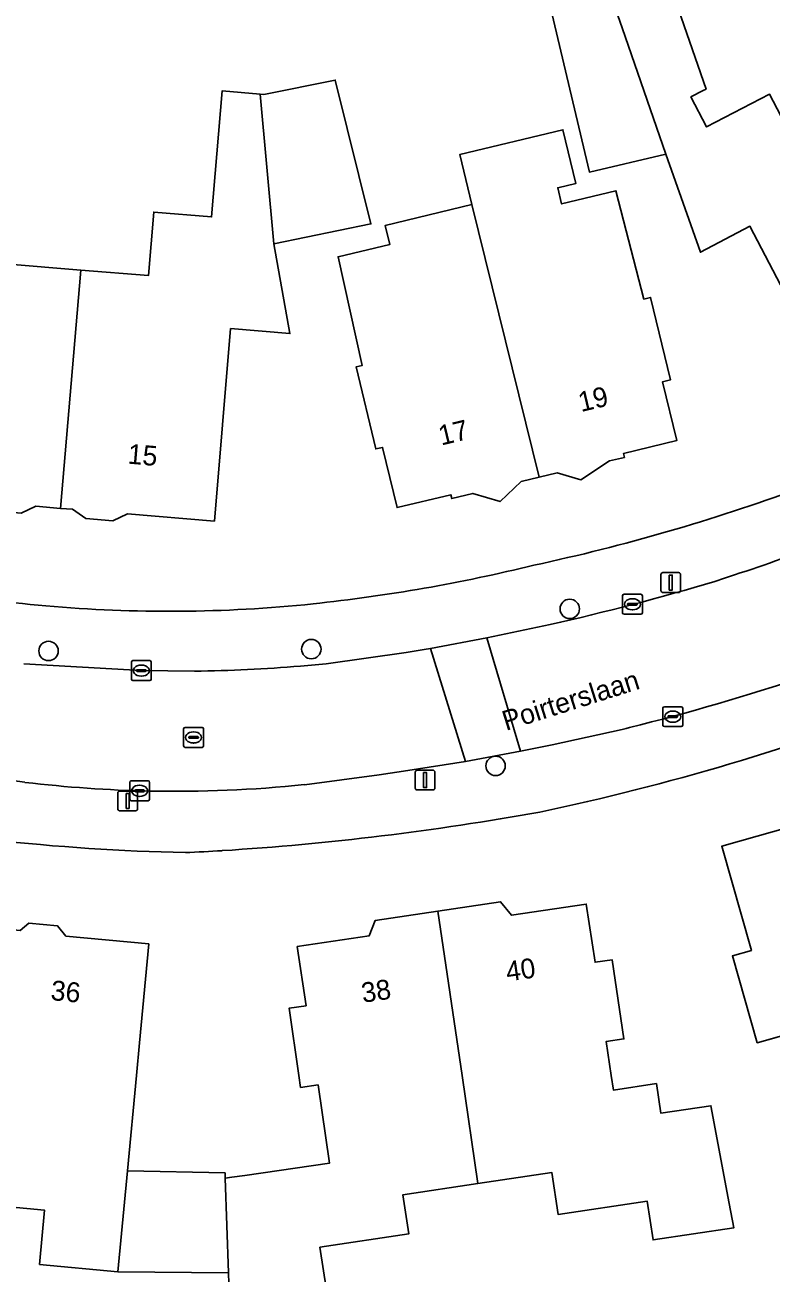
# Model space of a CAD drawing. Extents: x 161347 to 161881, y 382161 to 382804.
# Drawn here: x 161562.7 to 161600.2, y 382240.1 to 382302.9 of the extents above; entities that cross this region are included whole.
import ezdxf

# ---------------------------------------------------------------- set-up
doc = ezdxf.new("R2010")
doc.units = 0
for name, color, linetype in [('IMGEO_Boom', 7, 'Continuous'), ('IMGEO_Erf', 7, 'Continuous'), ('IMGEO_Kolk', 7, 'Continuous'), ('IMGEO_Lichtmast', 7, 'Continuous'), ('IMGEO_Openbare_ruimte_label', 7, 'Continuous'), ('IMGEO_Pand', 7, 'Continuous'), ('IMGEO_Pand_nummerreeks', 7, 'Continuous'), ('IMGEO_Pand_vergunning_verleend', 7, 'Continuous'), ('IMGEO_Rijbaan_lokaal_open', 7, 'Continuous'), ('IMGEO_Rioolput', 7, 'Continuous'), ('IMGEO_Voetpad_open', 7, 'Continuous')]:
    doc.layers.add(name, color=color, linetype=linetype)

msp = doc.modelspace()

# ---------------------------------------------------------------- linework, layer by layer
at = {"layer": 'IMGEO_Boom'}
for centre in [(161590.089, 382273.495), (161563.848, 382271.377), (161577.077, 382271.469), (161586.356, 382265.59)]:
    msp.add_circle(centre, 0.489, dxfattribs=at)
at = {"layer": 'IMGEO_Erf'}
for points in [[(161603.422, 382284.613), (161599.158, 382292.758), (161596.664, 382291.452), (161594.929, 382296.386), (161591.079, 382295.491), (161588.887, 382304.786), (161591.747, 382305.538), (161594.602, 382306.453), (161595.561, 382303.682), (161596.949, 382299.67), (161596.799, 382299.591), (161596.192, 382299.272), (161596.981, 382297.765), (161600.138, 382299.417), (161601.468, 382296.877)], [(161561.658, 382290.87), (161565.47, 382290.555), (161568.88, 382290.274), (161569.144, 382293.474), (161572.059, 382293.233), (161572.582, 382299.575), (161574.496, 382299.417), (161574.689, 382299.401), (161578.283, 382300.125), (161580.075, 382292.88), (161575.189, 382291.868), (161576.005, 382287.358), (161573.015, 382287.61), (161572.197, 382277.914), (161567.827, 382278.274), (161567.094, 382277.928), (161565.734, 382278.04), (161565.057, 382278.509), (161564.457, 382278.558), (161563.214, 382278.661), (161562.476, 382278.312)], [(161562.417, 382257.302), (161562.857, 382257.666), (161564.305, 382257.53), (161564.727, 382257.019), (161568.895, 382256.627), (161568.426, 382251.65), (161568.27, 382250), (161567.818, 382245.195), (161572.734, 382245.097), (161572.743, 382244.826), (161573.069, 382244.873), (161573.723, 382244.968), (161577.997, 382245.59), (161577.423, 382249.528), (161576.542, 382249.399), (161576.455, 382250), (161575.962, 382253.385), (161576.817, 382253.513), (161576.371, 382256.488), (161579.984, 382257.03), (161580.289, 382257.804), (161583.448, 382258.278), (161586.606, 382258.752), (161587.153, 382258.065), (161590.924, 382258.63), (161591.363, 382255.702), (161592.22, 382255.831), (161592.818, 382251.842), (161591.92, 382251.707), (161592.177, 382250), (161592.287, 382249.269), (161594.453, 382249.595), (161594.678, 382248.098), (161597.2, 382248.477), (161598.115, 382243.562), (161598.345, 382242.329), (161594.283, 382241.72), (161593.99, 382243.668), (161589.507, 382242.995), (161589.187, 382245.123), (161585.465, 382244.564), (161581.687, 382243.997), (161581.982, 382242.026), (161577.513, 382241.355), (161577.839, 382239.188)], [(161572.959, 382238.455), (161572.904, 382240.068), (161567.339, 382240.117), (161563.397, 382240.489), (161563.653, 382243.214), (161560.073, 382243.551)]]:
    msp.add_lwpolyline(points, dxfattribs=at)
for points in [[(161589.747, 382297.624), (161590.399, 382294.921), (161589.486, 382294.701), (161589.681, 382293.89), (161592.41, 382294.548), (161593.825, 382289.097), (161594.155, 382289.176), (161595.156, 382285.023), (161594.764, 382284.929), (161595.478, 382281.967), (161592.791, 382281.319), (161592.838, 382281.125), (161592.087, 382280.944), (161590.65, 382279.988), (161589.45, 382280.342), (161588.545, 382280.124), (161587.639, 382279.905), (161586.582, 382278.9), (161585.207, 382279.306), (161584.15, 382279.051), (161584.103, 382279.246), (161581.4, 382278.595), (161580.669, 382281.629), (161580.325, 382281.547), (161579.329, 382285.677), (161579.641, 382285.753), (161578.427, 382291.222), (161581.033, 382291.851), (161580.804, 382292.804), (161585.159, 382293.853), (161584.552, 382296.371)], [(161609.426, 382248.067), (161602.445, 382246.079), (161600.76, 382251.997), (161599.525, 382251.645), (161598.278, 382256.02), (161599.239, 382256.294), (161597.745, 382261.54), (161602.072, 382262.772), (161602.175, 382262.412), (161605.355, 382263.317), (161606.198, 382260.356), (161606.65, 382260.485), (161607.742, 382256.649), (161607.331, 382256.532), (161608.119, 382253.767), (161612.081, 382254.919), (161614.045, 382249.488), (161617.62, 382250.853), (161619.691, 382245.273), (161616.046, 382243.956), (161617.443, 382240.091), (161618.229, 382237.27), (161613.868, 382236.274), (161612.952, 382236.065)]]:
    msp.add_lwpolyline(points, close=True, dxfattribs=at)
for centre, radius, start, end in [((161567.904, 382371.042), 97.5, 282.06729, 290.22306), ((161570.871, 382359.893), 86.536, 256.96475, 265.25243), ((161568.285, 382357.136), 83.859, 276.07799, 283.79924), ((161569.954, 382342.741), 69.369, 264.83474, 275.96581), ((161564.574, 382378.018), 117.238, 281.81391, 291.46888), ((161573.13, 382371.474), 110.276, 258.64383, 268.75651), ((161563.825, 382400.174), 139.129, 273.61222, 280.24769), ((161567.566, 382339.604), 78.445, 272.31692, 273.67297)]:
    msp.add_arc(centre, radius, start, end, dxfattribs=at)
at = {"layer": 'IMGEO_Kolk'}
for p, q in [((161592.746, 382273.302), (161592.746, 382274.154)), ((161592.821, 382274.228), (161593.673, 382274.228)), ((161593.747, 382274.154), (161593.747, 382273.302)), ((161593.005, 382273.722), (161593.005, 382273.734)), ((161593.443, 382273.685), (161593.045, 382273.685)), ((161593.048, 382273.771), (161593.446, 382273.771)), ((161593.234, 382274.008), (161593.259, 382274.008)), ((161593.489, 382273.734), (161593.489, 382273.722)), ((161593.673, 382273.228), (161592.821, 382273.228)), ((161593.257, 382273.448), (161593.232, 382273.448)), ((161568.021, 382269.962), (161568.021, 382270.814)), ((161568.096, 382270.888), (161568.948, 382270.888)), ((161568.28, 382270.382), (161568.28, 382270.394)), ((161568.718, 382270.345), (161568.32, 382270.345)), ((161568.323, 382270.431), (161568.721, 382270.431)), ((161568.509, 382270.668), (161568.534, 382270.668)), ((161568.764, 382270.394), (161568.764, 382270.382)), ((161569.022, 382270.814), (161569.022, 382269.962)), ((161568.948, 382269.888), (161568.096, 382269.888)), ((161568.532, 382270.108), (161568.507, 382270.108)), ((161594.777, 382267.643), (161594.777, 382268.495)), ((161594.852, 382268.569), (161595.704, 382268.569)), ((161595.778, 382268.495), (161595.778, 382267.643)), ((161595.036, 382268.063), (161595.036, 382268.075)), ((161595.474, 382268.026), (161595.076, 382268.026)), ((161595.079, 382268.112), (161595.477, 382268.112)), ((161595.265, 382268.349), (161595.29, 382268.349)), ((161595.52, 382268.075), (161595.52, 382268.063)), ((161595.704, 382267.569), (161594.852, 382267.569)), ((161595.288, 382267.789), (161595.263, 382267.789)), ((161567.936, 382263.908), (161567.936, 382264.76)), ((161568.011, 382264.834), (161568.863, 382264.834)), ((161568.937, 382264.76), (161568.937, 382263.908)), ((161568.195, 382264.328), (161568.195, 382264.34)), ((161568.633, 382264.291), (161568.235, 382264.291)), ((161568.238, 382264.377), (161568.636, 382264.377)), ((161568.424, 382264.614), (161568.449, 382264.614)), ((161568.679, 382264.34), (161568.679, 382264.328)), ((161568.863, 382263.834), (161568.011, 382263.834)), ((161568.447, 382264.054), (161568.422, 382264.054))]:
    msp.add_line(p, q, dxfattribs=at)
for points in [[(161592.746, 382273.302), (161592.746, 382274.154)], [(161592.821, 382274.228), (161593.673, 382274.228)], [(161593.747, 382274.154), (161593.747, 382273.302)], [(161593.673, 382273.228), (161592.821, 382273.228)], [(161568.021, 382269.962), (161568.021, 382270.814)], [(161568.096, 382270.888), (161568.948, 382270.888)], [(161569.022, 382270.814), (161569.022, 382269.962)], [(161568.948, 382269.888), (161568.096, 382269.888)], [(161594.777, 382267.643), (161594.777, 382268.495)], [(161594.852, 382268.569), (161595.704, 382268.569)], [(161595.778, 382268.495), (161595.778, 382267.643)], [(161595.704, 382267.569), (161594.852, 382267.569)], [(161567.936, 382263.908), (161567.936, 382264.76)], [(161568.011, 382264.834), (161568.863, 382264.834)], [(161568.937, 382264.76), (161568.937, 382263.908)], [(161568.863, 382263.834), (161568.011, 382263.834)]]:
    msp.add_lwpolyline(points, dxfattribs=at)
for centre, radius, start, end in [((161592.823, 382274.152), 0.0765, 91.55205, 178.44795), ((161592.823, 382274.152), 0.0765, 91.55205, 178.44795), ((161593.671, 382274.152), 0.0765, 1.55205, 88.44795), ((161593.671, 382274.152), 0.0765, 1.55205, 88.44795), ((161593.045, 382273.731), 0.0403, 85.87752, 175.75265), ((161593.042, 382273.721), 0.0366, 178.93798, 274.71019), ((161593.446, 382273.728), 0.043, 264.86636, 352.45326), ((161593.45, 382273.733), 0.0386, 1.73085, 96.63898), ((161592.823, 382273.304), 0.0765, 181.55205, 268.44795), ((161592.823, 382273.304), 0.0765, 181.55205, 268.44795), ((161593.671, 382273.304), 0.0765, 271.55205, 358.44795), ((161593.671, 382273.304), 0.0765, 271.55205, 358.44795), ((161568.098, 382270.812), 0.0765, 91.55205, 178.44795), ((161568.098, 382270.812), 0.0765, 91.55205, 178.44795), ((161568.32, 382270.391), 0.0403, 85.87752, 175.75265), ((161568.317, 382270.381), 0.0366, 178.93798, 274.71019), ((161568.721, 382270.388), 0.043, 264.86636, 352.45326), ((161568.725, 382270.393), 0.0386, 1.73085, 96.63898), ((161568.946, 382270.812), 0.0765, 1.55205, 88.44795), ((161568.946, 382270.812), 0.0765, 1.55205, 88.44795), ((161568.098, 382269.964), 0.0765, 181.55205, 268.44795), ((161568.098, 382269.964), 0.0765, 181.55205, 268.44795), ((161568.946, 382269.964), 0.0765, 271.55205, 358.44795), ((161568.946, 382269.964), 0.0765, 271.55205, 358.44795), ((161594.854, 382268.493), 0.0765, 91.55205, 178.44795), ((161594.854, 382268.493), 0.0765, 91.55205, 178.44795), ((161595.702, 382268.493), 0.0765, 1.55205, 88.44795), ((161595.702, 382268.493), 0.0765, 1.55205, 88.44795), ((161595.076, 382268.072), 0.0403, 85.87752, 175.75265), ((161595.073, 382268.062), 0.0366, 178.93798, 274.71019), ((161595.477, 382268.069), 0.043, 264.86636, 352.45326), ((161595.481, 382268.074), 0.0386, 1.73085, 96.63898), ((161594.854, 382267.645), 0.0765, 181.55205, 268.44795), ((161594.854, 382267.645), 0.0765, 181.55205, 268.44795), ((161595.702, 382267.645), 0.0765, 271.55205, 358.44795), ((161595.702, 382267.645), 0.0765, 271.55205, 358.44795), ((161568.013, 382264.758), 0.0765, 91.55205, 178.44795), ((161568.013, 382264.758), 0.0765, 91.55205, 178.44795), ((161568.861, 382264.758), 0.0765, 1.55205, 88.44795), ((161568.861, 382264.758), 0.0765, 1.55205, 88.44795), ((161568.235, 382264.337), 0.0403, 85.87752, 175.75265), ((161568.232, 382264.327), 0.0366, 178.93798, 274.71019), ((161568.636, 382264.334), 0.043, 264.86636, 352.45326), ((161568.64, 382264.339), 0.0386, 1.73085, 96.63898), ((161568.013, 382263.91), 0.0765, 181.55205, 268.44795), ((161568.013, 382263.91), 0.0765, 181.55205, 268.44795), ((161568.861, 382263.91), 0.0765, 271.55205, 358.44795), ((161568.861, 382263.91), 0.0765, 271.55205, 358.44795)]:
    msp.add_arc(centre, radius, start, end, dxfattribs=at)
for centre, major_axis, ratio, start_param, end_param in [((161593.233, 382273.728), (-0.387, 0.002), 0.722429, 4.712389, 7.853982), ((161593.258, 382273.728), (-0.39, 0.002), 0.717154, 1.570796, 4.712389), ((161568.508, 382270.388), (-0.387, 0.002), 0.722429, 4.712389, 7.853982), ((161568.533, 382270.388), (-0.39, 0.002), 0.717154, 1.570796, 4.712389), ((161595.264, 382268.069), (-0.387, 0.002), 0.722429, 4.712389, 7.853982), ((161595.289, 382268.069), (-0.39, 0.002), 0.717154, 1.570796, 4.712389), ((161568.423, 382264.334), (-0.387, 0.002), 0.722429, 4.712389, 7.853982), ((161568.448, 382264.334), (-0.39, 0.002), 0.717154, 1.570796, 4.712389)]:
    msp.add_ellipse(centre, major_axis=major_axis, ratio=ratio, start_param=start_param, end_param=end_param, dxfattribs=at)
at = {"layer": 'IMGEO_Lichtmast'}
for p, q in [((161594.679, 382274.419), (161594.679, 382275.219)), ((161594.679, 382275.219), (161594.679, 382274.419)), ((161594.779, 382275.319), (161595.569, 382275.319)), ((161595.569, 382275.319), (161594.779, 382275.319)), ((161595.669, 382275.219), (161595.669, 382274.419)), ((161595.669, 382274.419), (161595.669, 382275.219)), ((161595.569, 382274.319), (161594.779, 382274.319)), ((161594.779, 382274.319), (161595.569, 382274.319)), ((161582.409, 382265.376), (161583.199, 382265.376)), ((161583.199, 382265.376), (161582.409, 382265.376)), ((161582.309, 382264.476), (161582.309, 382265.276)), ((161582.309, 382265.276), (161582.309, 382264.476)), ((161583.299, 382265.276), (161583.299, 382264.476)), ((161583.299, 382264.476), (161583.299, 382265.276)), ((161567.338, 382263.424), (161567.338, 382264.224)), ((161567.338, 382264.224), (161567.338, 382263.424)), ((161567.438, 382264.324), (161568.228, 382264.324)), ((161568.228, 382264.324), (161567.438, 382264.324)), ((161568.328, 382264.224), (161568.328, 382263.424)), ((161568.328, 382263.424), (161568.328, 382264.224)), ((161583.199, 382264.376), (161582.409, 382264.376)), ((161582.409, 382264.376), (161583.199, 382264.376)), ((161568.228, 382263.324), (161567.438, 382263.324)), ((161567.438, 382263.324), (161568.228, 382263.324))]:
    msp.add_line(p, q, dxfattribs=at)
for points in [[(161595.099, 382275.194), (161595.249, 382275.194), (161595.249, 382274.444), (161595.099, 382274.444), (161595.099, 382275.194)], [(161582.729, 382265.251), (161582.879, 382265.251), (161582.879, 382264.501), (161582.729, 382264.501), (161582.729, 382265.251)], [(161567.758, 382264.199), (161567.908, 382264.199), (161567.908, 382263.449), (161567.758, 382263.449), (161567.758, 382264.199)]]:
    msp.add_lwpolyline(points, dxfattribs=at)
for centre, start, end in [((161594.779, 382275.219), 90, 180), ((161594.779, 382275.219), 90, 180), ((161595.569, 382275.219), 0, 90), ((161595.569, 382275.219), 360, 90), ((161594.779, 382274.419), 180, 270), ((161594.779, 382274.419), 180, 270), ((161595.569, 382274.419), 270, 0), ((161595.569, 382274.419), 270, 0), ((161582.409, 382265.276), 90, 180), ((161582.409, 382265.276), 90, 180), ((161583.199, 382265.276), 0, 90), ((161583.199, 382265.276), 360, 90), ((161567.438, 382264.224), 90, 180), ((161567.438, 382264.224), 90, 180), ((161568.228, 382264.224), 0, 90), ((161568.228, 382264.224), 360, 90), ((161582.409, 382264.476), 180, 270), ((161582.409, 382264.476), 180, 270), ((161583.199, 382264.476), 270, 0), ((161583.199, 382264.476), 270, 0), ((161567.438, 382263.424), 180, 270), ((161567.438, 382263.424), 180, 270), ((161568.228, 382263.424), 270, 0), ((161568.228, 382263.424), 270, 0)]:
    msp.add_arc(centre, 0.1, start, end, dxfattribs=at)
at = {"layer": 'IMGEO_Pand'}
for points in [[(161604.858, 382298.652), (161601.468, 382296.877), (161600.138, 382299.417), (161596.981, 382297.765), (161596.192, 382299.272), (161596.799, 382299.591), (161596.949, 382299.67), (161595.561, 382303.682), (161594.602, 382306.453), (161591.747, 382305.538), (161592.724, 382302.76), (161594.929, 382296.386), (161596.664, 382291.452), (161599.158, 382292.758), (161603.422, 382284.613), (161610.315, 382288.222)], [(161594.929, 382296.386), (161592.724, 382302.76), (161591.747, 382305.538), (161588.887, 382304.786), (161591.079, 382295.491)], [(161578.283, 382300.125), (161574.689, 382299.401), (161574.496, 382299.417), (161575.189, 382291.868), (161580.075, 382292.88)], [(161574.496, 382299.417), (161572.582, 382299.575), (161572.059, 382293.233), (161569.144, 382293.474), (161568.88, 382290.274), (161565.47, 382290.555), (161564.457, 382278.558), (161565.057, 382278.509), (161565.734, 382278.04), (161567.094, 382277.928), (161567.827, 382278.274), (161572.197, 382277.914), (161573.015, 382287.61), (161576.005, 382287.358), (161575.189, 382291.868)], [(161585.159, 382293.853), (161588.545, 382280.124), (161589.45, 382280.342), (161590.65, 382279.988), (161592.087, 382280.944), (161592.838, 382281.125), (161592.791, 382281.319), (161595.478, 382281.967), (161594.764, 382284.929), (161595.156, 382285.023), (161594.155, 382289.176), (161593.825, 382289.097), (161592.41, 382294.548), (161589.681, 382293.89), (161589.486, 382294.701), (161590.399, 382294.921), (161589.747, 382297.624), (161584.552, 382296.371)], [(161565.47, 382290.555), (161561.658, 382290.87), (161561.924, 382294.094), (161555.904, 382294.591), (161555.394, 382293.152), (161555.344, 382292.899), (161554.609, 382289.153), (161557.53, 382288.906), (161556.721, 382279.219), (161560.611, 382278.898), (161561.319, 382278.408), (161562.476, 382278.312), (161563.214, 382278.661), (161564.457, 382278.558)], [(161585.159, 382293.853), (161580.804, 382292.804), (161581.033, 382291.851), (161578.427, 382291.222), (161579.641, 382285.753), (161579.329, 382285.677), (161580.325, 382281.547), (161580.669, 382281.629), (161581.4, 382278.595), (161584.103, 382279.246), (161584.15, 382279.051), (161585.207, 382279.306), (161586.582, 382278.9), (161587.639, 382279.905), (161588.545, 382280.124)], [(161612.081, 382254.919), (161608.119, 382253.767), (161607.331, 382256.532), (161607.742, 382256.649), (161606.65, 382260.485), (161606.198, 382260.356), (161605.355, 382263.317), (161602.175, 382262.412), (161602.072, 382262.772), (161597.745, 382261.54), (161599.239, 382256.294), (161598.278, 382256.02), (161599.525, 382251.645), (161600.76, 382251.997), (161602.445, 382246.079), (161609.426, 382248.067), (161612.952, 382236.065), (161613.868, 382236.274), (161618.229, 382237.27), (161617.443, 382240.091), (161616.046, 382243.956), (161614.045, 382249.488)], [(161583.448, 382258.278), (161584.665, 382250), (161585.465, 382244.564), (161589.187, 382245.123), (161589.507, 382242.995), (161593.99, 382243.668), (161594.283, 382241.72), (161598.345, 382242.329), (161598.115, 382243.562), (161597.2, 382248.477), (161594.678, 382248.098), (161594.453, 382249.595), (161592.287, 382249.269), (161592.177, 382250), (161591.92, 382251.707), (161592.818, 382251.842), (161592.22, 382255.831), (161591.363, 382255.702), (161590.924, 382258.63), (161587.153, 382258.065), (161586.606, 382258.752)], [(161583.448, 382258.278), (161580.289, 382257.804), (161579.984, 382257.03), (161576.371, 382256.488), (161576.817, 382253.513), (161575.962, 382253.385), (161576.455, 382250), (161576.542, 382249.399), (161577.423, 382249.528), (161577.997, 382245.59), (161573.723, 382244.968), (161573.069, 382244.873), (161572.743, 382244.826), (161572.904, 382240.068), (161572.959, 382238.455), (161573.169, 382238.487), (161573.904, 382238.597), (161577.839, 382239.188), (161577.513, 382241.355), (161581.982, 382242.026), (161581.687, 382243.997), (161585.465, 382244.564), (161584.665, 382250)], [(161568.27, 382250), (161568.426, 382251.65), (161568.895, 382256.627), (161564.727, 382257.019), (161564.305, 382257.53), (161562.857, 382257.666), (161562.417, 382257.302), (161561.398, 382257.398), (161560.69, 382250), (161560.23, 382245.194), (161560.073, 382243.551), (161563.653, 382243.214), (161563.397, 382240.489), (161567.339, 382240.117), (161567.818, 382245.195)], [(161572.743, 382244.826), (161572.734, 382245.097), (161567.818, 382245.195), (161567.339, 382240.117), (161572.904, 382240.068)]]:
    msp.add_lwpolyline(points, close=True, dxfattribs=at)
at = {"layer": 'IMGEO_Pand_vergunning_verleend'}
msp.add_lwpolyline([(161600.487, 382251.919), (161599.525, 382251.645), (161598.278, 382256.02), (161599.239, 382256.294), (161597.745, 382261.54), (161602.072, 382262.772)], dxfattribs=at)
at = {"layer": 'IMGEO_Rijbaan_lokaal_open'}
for points in [[(161597.488, 382274.913), (161597.386, 382274.88)], [(161589.106, 382272.705), (161585.923, 382272.039), (161587.605, 382266.329), (161589.203, 382266.654), (161592.728, 382267.416), (161592.937, 382267.468), (161593.1, 382267.521)], [(161576.742, 382264.644), (161580.502, 382265.144), (161581.935, 382265.355), (161584.837, 382265.808), (161583.075, 382271.499), (161582.758, 382271.448), (161581.856, 382271.304), (161577.833, 382270.736), (161576.531, 382270.615)], [(161571.202, 382270.362), (161568.518, 382270.387), (161562.603, 382270.731)], [(161545.644, 382267.772), (161551.101, 382266.526), (161555.961, 382265.643), (161562.662, 382264.762)]]:
    msp.add_lwpolyline(points, dxfattribs=at)
msp.add_lwpolyline([(161585.923, 382272.039), (161583.075, 382271.499), (161584.837, 382265.808), (161587.605, 382266.329)], close=True, dxfattribs=at)
for centre, radius, start, end in [((161556.15, 382402.863), 134.462, 287.9045, 292.15977), ((161562.597, 382390.472), 120.713, 282.6859, 286.75013), ((161570.531, 382340.749), 70.39, 270.54635, 274.88993), ((161565.149, 382379.907), 115.809, 283.96622, 288.50925), ((161570.252, 382328.305), 63.995, 263.18885, 268.81663), ((161570.277, 382326.951), 62.641, 268.76768, 275.92367)]:
    msp.add_arc(centre, radius, start, end, dxfattribs=at)
at = {"layer": 'IMGEO_Rioolput'}
for p, q in [((161570.651, 382266.596), (161570.651, 382267.448)), ((161570.726, 382267.522), (161571.578, 382267.522)), ((161571.139, 382267.302), (161571.164, 382267.302)), ((161571.652, 382267.448), (161571.652, 382266.596)), ((161570.91, 382267.016), (161570.91, 382267.028)), ((161571.348, 382266.979), (161570.95, 382266.979)), ((161570.953, 382267.065), (161571.351, 382267.065)), ((161571.162, 382266.742), (161571.137, 382266.742)), ((161571.394, 382267.028), (161571.394, 382267.016)), ((161571.578, 382266.522), (161570.726, 382266.522))]:
    msp.add_line(p, q, dxfattribs=at)
for points in [[(161570.651, 382266.596), (161570.651, 382267.448)], [(161570.726, 382267.522), (161571.578, 382267.522)], [(161571.652, 382267.448), (161571.652, 382266.596)], [(161571.578, 382266.522), (161570.726, 382266.522)]]:
    msp.add_lwpolyline(points, dxfattribs=at)
for centre, radius, start, end in [((161570.728, 382267.446), 0.0765, 91.55205, 178.44795), ((161570.728, 382267.446), 0.0765, 91.55205, 178.44795), ((161571.576, 382267.446), 0.0765, 1.55205, 88.44795), ((161571.576, 382267.446), 0.0765, 1.55205, 88.44795), ((161570.728, 382266.598), 0.0765, 181.55205, 268.44795), ((161570.728, 382266.598), 0.0765, 181.55205, 268.44795), ((161570.95, 382267.025), 0.0403, 85.87752, 175.75265), ((161570.947, 382267.015), 0.0366, 178.93798, 274.71019), ((161571.351, 382267.022), 0.043, 264.86636, 352.45326), ((161571.355, 382267.027), 0.0386, 1.73085, 96.63898), ((161571.576, 382266.598), 0.0765, 271.55205, 358.44795), ((161571.576, 382266.598), 0.0765, 271.55205, 358.44795)]:
    msp.add_arc(centre, radius, start, end, dxfattribs=at)
for centre, major_axis, ratio, start_param, end_param in [((161571.138, 382267.022), (-0.387, 0.002), 0.722429, 4.712389, 7.853982), ((161571.163, 382267.022), (-0.39, 0.002), 0.717154, 1.570796, 4.712389)]:
    msp.add_ellipse(centre, major_axis=major_axis, ratio=ratio, start_param=start_param, end_param=end_param, dxfattribs=at)
at = {"layer": 'IMGEO_Voetpad_open'}
for points in [[(161597.386, 382274.88), (161597.488, 382274.913)], [(161576.531, 382270.615), (161577.833, 382270.736), (161581.856, 382271.304), (161582.758, 382271.448), (161583.075, 382271.499), (161585.923, 382272.039), (161589.106, 382272.705)], [(161562.603, 382270.731), (161568.518, 382270.387), (161571.202, 382270.362)], [(161562.662, 382264.762), (161555.961, 382265.643), (161551.101, 382266.526), (161545.644, 382267.772)], [(161593.1, 382267.521), (161592.937, 382267.468), (161592.728, 382267.416), (161589.203, 382266.654), (161587.605, 382266.329), (161584.837, 382265.808), (161581.935, 382265.355), (161580.502, 382265.144), (161576.742, 382264.644)]]:
    msp.add_lwpolyline(points, dxfattribs=at)
for centre, radius, start, end in [((161567.904, 382371.042), 97.5, 282.06729, 290.22306), ((161556.15, 382402.863), 134.462, 287.9045, 292.15977), ((161570.871, 382359.893), 86.536, 256.96475, 265.25243), ((161568.285, 382357.136), 83.859, 276.07799, 283.79924), ((161562.597, 382390.472), 120.713, 282.6859, 286.75013), ((161569.954, 382342.741), 69.369, 264.83474, 275.96581), ((161570.531, 382340.749), 70.39, 270.54635, 274.88993), ((161565.149, 382379.907), 115.809, 283.96622, 288.50925), ((161564.574, 382378.018), 117.238, 281.81391, 291.46888), ((161570.252, 382328.305), 63.995, 263.18885, 268.81663), ((161570.277, 382326.951), 62.641, 268.76768, 275.92367), ((161573.13, 382371.474), 110.276, 258.64383, 268.75651), ((161563.825, 382400.174), 139.129, 273.61222, 280.24769), ((161567.566, 382339.604), 78.445, 272.31692, 273.67297)]:
    msp.add_arc(centre, radius, start, end, dxfattribs=at)

# ---------------------------------------------------------------- texts
at = {"layer": 'IMGEO_Openbare_ruimte_label'}
msp.add_text('Poirterslaan', height=1, rotation=17.45656, dxfattribs=at).set_placement((161586.878, 382267.349))
at = {"layer": 'IMGEO_Pand_nummerreeks'}
for s, rotation, p in [('19', 13.46987, (161590.657, 382283.403)), ('17', 13.46987, (161583.618, 382281.717)), ('15', 355.17999, (161567.807, 382280.813)), ('40', 8.37303, (161586.949, 382254.729)), ('36', 354.5569, (161563.929, 382253.804)), ('38', 8.37091, (161579.673, 382253.658))]:
    msp.add_text(s, height=1, rotation=rotation, dxfattribs=at).set_placement(p)

doc.saveas('drawing.dxf')
